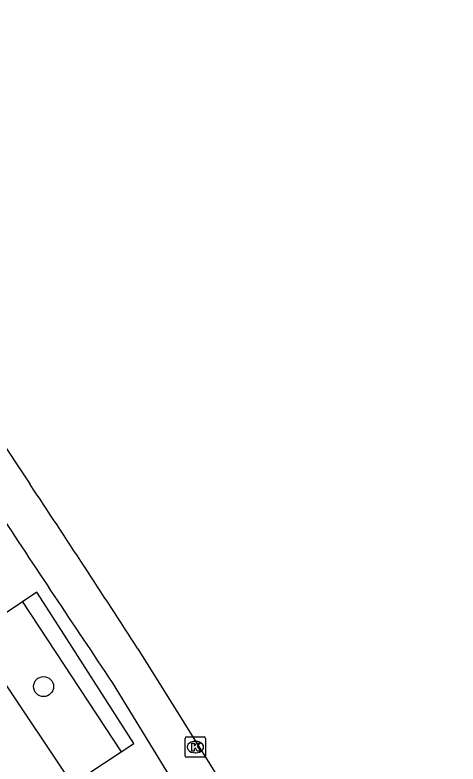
# Model space of a CAD drawing. Extents: x 159265 to 160143, y 383413 to 384319.
# Drawn here: x 159549.52 to 159571.19, y 384203.2 to 384239.84 of the extents above; entities that cross this region are included whole.
import ezdxf

# ---------------------------------------------------------------- set-up
doc = ezdxf.new("R2010")
doc.units = 0
for name, color, linetype in [('IMGEO_Boom', 7, 'Continuous'), ('IMGEO_Groenvoorziening', 7, 'Continuous'), ('IMGEO_Kolk', 7, 'Continuous'), ('IMGEO_Rijbaan_lokaal_gesloten', 7, 'Continuous'), ('IMGEO_Voetpad_open', 7, 'Continuous')]:
    doc.layers.add(name, color=color, linetype=linetype)

msp = doc.modelspace()

# ---------------------------------------------------------------- linework, layer by layer
at = {"layer": 'IMGEO_Boom'}
msp.add_circle((159550.915, 384206.992), 0.489, dxfattribs=at)
at = {"layer": 'IMGEO_Groenvoorziening'}
msp.add_lwpolyline([(159549.886, 384211.139), (159554.72, 384203.802)], dxfattribs=at)
at = {"layer": 'IMGEO_Kolk'}
for p, q in [((159557.844, 384203.606), (159557.844, 384204.458)), ((159557.919, 384204.532), (159558.771, 384204.532)), ((159558.332, 384204.312), (159558.357, 384204.312)), ((159558.845, 384204.458), (159558.845, 384203.606)), ((159558.771, 384203.532), (159557.919, 384203.532)), ((159558.355, 384203.752), (159558.33, 384203.752))]:
    msp.add_line(p, q, dxfattribs=at)
for points in [[(159557.844, 384203.606), (159557.844, 384204.458)], [(159557.919, 384204.532), (159558.771, 384204.532)], [(159558.165, 384204.232), (159558.288, 384204.232), (159558.288, 384204.081), (159558.418, 384204.232), (159558.582, 384204.232), (159558.436, 384204.081), (159558.589, 384203.832), (159558.437, 384203.832), (159558.352, 384203.996), (159558.288, 384203.929), (159558.288, 384203.832), (159558.165, 384203.832), (159558.165, 384204.232)], [(159558.845, 384204.458), (159558.845, 384203.606)], [(159558.771, 384203.532), (159557.919, 384203.532)]]:
    msp.add_lwpolyline(points, dxfattribs=at)
for centre, start, end in [((159557.921, 384204.456), 91.552, 178.448), ((159557.921, 384204.456), 91.552, 178.448), ((159558.769, 384204.456), 1.552, 88.448), ((159558.769, 384204.456), 1.552, 88.448), ((159557.921, 384203.608), 181.552, 268.448), ((159557.921, 384203.608), 181.552, 268.448), ((159558.769, 384203.608), 271.552, 358.448), ((159558.769, 384203.608), 271.552, 358.448)]:
    msp.add_arc(centre, 0.0765, start, end, dxfattribs=at)
for centre, major_axis, ratio, start_param, end_param in [((159558.331, 384204.032), (-0.387, 0.002), 0.722429, 4.712389, 7.853982), ((159558.356, 384204.032), (-0.39, 0.002), 0.717154, 1.570796, 4.712389)]:
    msp.add_ellipse(centre, major_axis=major_axis, ratio=ratio, start_param=start_param, end_param=end_param, dxfattribs=at)
at = {"layer": 'IMGEO_Rijbaan_lokaal_gesloten'}
for points in [[(159534.977, 384239.84), (159550.244, 384216.906)], [(159555.529, 384208.842), (159571.194, 384183.742)]]:
    msp.add_lwpolyline(points, dxfattribs=at)
msp.add_arc((158898.261, 383783.844), 782.703, 32.887215, 33.593004, dxfattribs=at)
at = {"layer": 'IMGEO_Voetpad_open'}
for points in [[(159554.72, 384203.802), (159555.33, 384204.201), (159551.795, 384209.739), (159550.589, 384211.609), (159549.886, 384211.139)], [(159549.886, 384211.139), (159547.465, 384209.522), (159548.833, 384207.424), (159552.31, 384202.225), (159554.72, 384203.802)], [(159554.271, 384207.194), (159569.528, 384182.286)]]:
    msp.add_lwpolyline(points, dxfattribs=at)
msp.add_arc((160397.157, 384773.887), 1015.676, 213.338472, 213.913924, dxfattribs=at)

doc.saveas('drawing.dxf')
